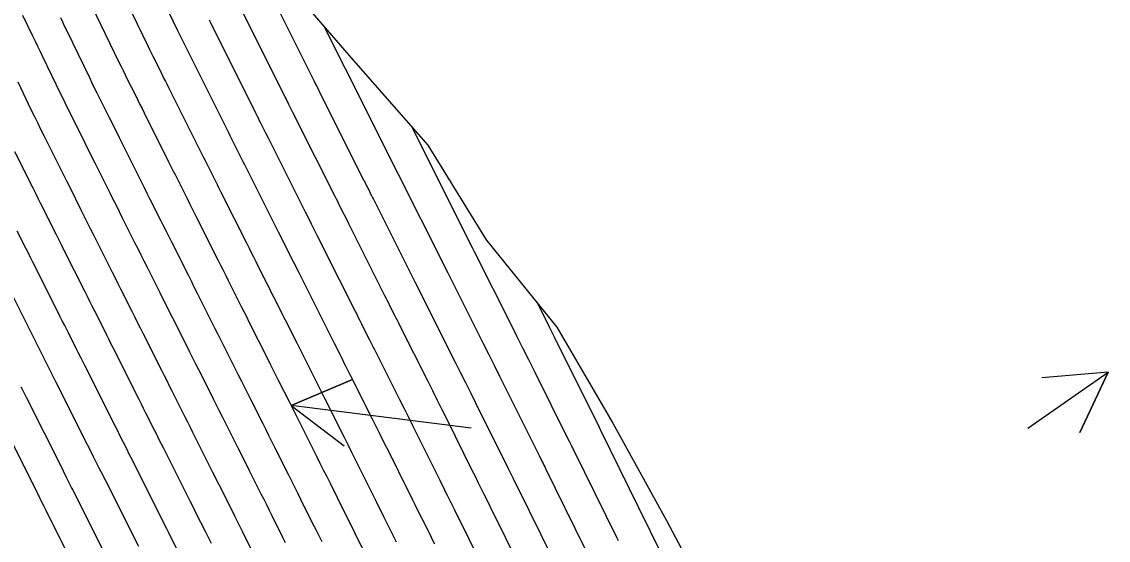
# Model space of a CAD drawing. Extents: x 954385 to 988206, y 1868364 to 1924553.
# Drawn here: x 957216.7 to 957314.4, y 1920858.8 to 1920905.5 of the extents above; entities that cross this region are included whole.
import ezdxf

# ---------------------------------------------------------------- set-up
doc = ezdxf.new("R2010")
doc.units = 0
for name, color, linetype in [('Ex_Major Contours', 7, 'Continuous'), ('Ex_Minor Contours', 7, 'Continuous'), ('Perimeter', 7, 'Continuous'), ('Slopes', 7, 'Continuous')]:
    doc.layers.add(name, color=color, linetype=linetype)

msp = doc.modelspace()

# ---------------------------------------------------------------- linework, layer by layer
at = {"layer": 'Ex_Major Contours'}
for points in [[(957264.443, 1920857.22), (957261.305, 1920863.6), (957261.201, 1920863.809), (957261.098, 1920864.019), (957260.994, 1920864.229), (957260.89, 1920864.438), (957260.474, 1920865.275), (957260.369, 1920865.485), (957260.265, 1920865.694), (957260.161, 1920865.904), (957260.057, 1920866.113), (957257.537, 1920871.179), (957257.082, 1920872.093), (957256.626, 1920873.007), (957256.169, 1920873.92), (957255.712, 1920874.832), (957252.928, 1920880.376), (957252.767, 1920880.696), (957252.606, 1920881.016), (957252.285, 1920881.656), (957252.125, 1920881.976), (957251.964, 1920882.296), (957248.329, 1920889.534), (957248.258, 1920889.675), (957248.188, 1920889.816), (957248.117, 1920889.957), (957248.046, 1920890.098), (957247.763, 1920890.662), (957247.692, 1920890.803), (957247.621, 1920890.944), (957247.55, 1920891.085), (957247.479, 1920891.226), (957243.563, 1920899.025), (957243.385, 1920899.38), (957243.207, 1920899.734), (957243.163, 1920899.823), (957243.118, 1920899.912), (957243.074, 1920900.001), (957243.029, 1920900.09), (957238.802, 1920908.552)], [(957223.013, 1920906.918), (957225.47, 1920901.825), (957225.654, 1920901.444), (957225.841, 1920901.063), (957226.028, 1920900.683), (957226.217, 1920900.304), (957226.974, 1920898.787), (957227.164, 1920898.408), (957227.353, 1920898.029), (957227.542, 1920897.65), (957227.732, 1920897.271), (957229.901, 1920892.928), (957230.112, 1920892.506), (957230.323, 1920892.083), (957230.535, 1920891.661), (957230.747, 1920891.239), (957231.594, 1920889.551), (957231.806, 1920889.128), (957232.018, 1920888.706), (957232.23, 1920888.284), (957232.442, 1920887.862), (957234.361, 1920884.041), (957234.593, 1920883.578), (957234.826, 1920883.115), (957235.059, 1920882.652), (957235.291, 1920882.189), (957236.222, 1920880.336), (957236.455, 1920879.872), (957236.688, 1920879.409), (957236.92, 1920878.946), (957237.153, 1920878.483), (957238.846, 1920875.111), (957239.088, 1920874.629), (957239.33, 1920874.147), (957239.572, 1920873.665), (957239.814, 1920873.183), (957240.782, 1920871.256), (957241.024, 1920870.774), (957241.266, 1920870.292), (957241.508, 1920869.81), (957241.75, 1920869.328), (957243.224, 1920866.392), (957243.528, 1920865.785), (957243.832, 1920865.178), (957244.135, 1920864.571), (957244.438, 1920863.963), (957245.739, 1920861.347), (957245.995, 1920860.831), (957246.252, 1920860.316), (957246.508, 1920859.8), (957246.765, 1920859.284), (957247.79, 1920857.222)], [(957230.736, 1920857.952), (957230.083, 1920859.253), (957229.923, 1920859.57), (957229.764, 1920859.887), (957229.605, 1920860.204), (957229.446, 1920860.522), (957226.872, 1920865.648), (957226.704, 1920865.983), (957226.535, 1920866.319), (957226.367, 1920866.654), (957226.198, 1920866.99), (957225.524, 1920868.331), (957225.356, 1920868.667), (957225.187, 1920869.002), (957225.019, 1920869.338), (957224.85, 1920869.673), (957222.398, 1920874.555), (957222.214, 1920874.92), (957222.031, 1920875.286), (957221.847, 1920875.652), (957221.664, 1920876.017), (957220.929, 1920877.479), (957220.746, 1920877.845), (957220.562, 1920878.211), (957220.379, 1920878.576), (957220.195, 1920878.942), (957217.927, 1920883.459), (957217.728, 1920883.857), (957217.528, 1920884.254), (957217.329, 1920884.652), (957217.13, 1920885.05), (957216.335, 1920886.642)]]:
    msp.add_lwpolyline(points, dxfattribs=at)
at = {"layer": 'Ex_Minor Contours'}
for points in [[(957227.422, 1920911.519), (957230.722, 1920904.679), (957230.839, 1920904.436), (957230.958, 1920904.194), (957231.077, 1920903.953), (957231.197, 1920903.712), (957231.678, 1920902.748), (957231.919, 1920902.266), (957232.16, 1920901.784), (957235.152, 1920895.793), (957235.297, 1920895.504), (957235.441, 1920895.215), (957235.586, 1920894.926), (957235.731, 1920894.637), (957236.311, 1920893.482), (957236.456, 1920893.193), (957236.601, 1920892.905), (957236.746, 1920892.616), (957236.891, 1920892.327), (957239.608, 1920886.915), (957239.776, 1920886.581), (957239.944, 1920886.247), (957240.112, 1920885.912), (957240.28, 1920885.578), (957240.952, 1920884.241), (957241.12, 1920883.906), (957241.288, 1920883.572), (957241.455, 1920883.238), (957241.623, 1920882.903), (957244.093, 1920877.985), (957244.27, 1920877.632), (957244.448, 1920877.279), (957244.625, 1920876.925), (957244.802, 1920876.572), (957245.512, 1920875.16), (957245.689, 1920874.807), (957245.866, 1920874.453), (957246.043, 1920874.1), (957246.221, 1920873.747), (957248.219, 1920869.768), (957248.585, 1920869.039), (957248.95, 1920868.31), (957249.314, 1920867.58), (957249.678, 1920866.849), (957251.466, 1920863.253), (957251.662, 1920862.86), (957251.857, 1920862.467), (957252.053, 1920862.074), (957252.248, 1920861.681), (957253.03, 1920860.108), (957253.225, 1920859.715), (957253.42, 1920859.322), (957253.615, 1920858.928), (957253.809, 1920858.534)], [(957250.41, 1920858.665), (957249.506, 1920860.483), (957249.28, 1920860.937), (957249.055, 1920861.391), (957248.829, 1920861.846), (957248.603, 1920862.3), (957247.058, 1920865.406), (957246.725, 1920866.075), (957246.391, 1920866.744), (957246.056, 1920867.412), (957245.721, 1920868.08), (957243.985, 1920871.538), (957243.775, 1920871.955), (957243.566, 1920872.373), (957243.356, 1920872.79), (957243.147, 1920873.208), (957242.308, 1920874.878), (957242.098, 1920875.295), (957241.889, 1920875.713), (957241.679, 1920876.13), (957241.47, 1920876.548), (957239.388, 1920880.693), (957239.188, 1920881.092), (957238.988, 1920881.491), (957238.787, 1920881.889), (957238.587, 1920882.288), (957237.785, 1920883.883), (957237.585, 1920884.282), (957237.385, 1920884.681), (957237.185, 1920885.08), (957236.984, 1920885.478), (957234.666, 1920890.095), (957234.488, 1920890.45), (957234.309, 1920890.806), (957234.131, 1920891.161), (957233.953, 1920891.516), (957233.239, 1920892.938), (957233.061, 1920893.293), (957232.882, 1920893.649), (957232.704, 1920894.005), (957232.527, 1920894.36), (957229.946, 1920899.527), (957229.791, 1920899.837), (957229.636, 1920900.147), (957229.481, 1920900.457), (957229.326, 1920900.767), (957228.707, 1920902.008), (957228.552, 1920902.318), (957228.399, 1920902.629), (957228.247, 1920902.94), (957228.096, 1920903.252), (957225.218, 1920909.219)], [(957216.803, 1920906.049), (957217.704, 1920904.183), (957217.929, 1920903.717), (957218.154, 1920903.25), (957218.379, 1920902.784), (957218.604, 1920902.317), (957220.217, 1920898.972), (957220.47, 1920898.452), (957220.723, 1920897.932), (957220.979, 1920897.414), (957221.237, 1920896.896), (957222.27, 1920894.827), (957222.528, 1920894.31), (957222.787, 1920893.793), (957223.045, 1920893.276), (957223.304, 1920892.758), (957224.65, 1920890.063), (957224.927, 1920889.508), (957225.206, 1920888.952), (957225.484, 1920888.396), (957225.763, 1920887.841), (957226.878, 1920885.619), (957227.157, 1920885.064), (957227.436, 1920884.508), (957227.715, 1920883.953), (957227.994, 1920883.397), (957229.14, 1920881.115), (957229.424, 1920880.549), (957229.708, 1920879.983), (957229.992, 1920879.418), (957230.276, 1920878.852), (957231.556, 1920876.304), (957231.822, 1920875.775), (957232.087, 1920875.246), (957232.353, 1920874.718), (957232.619, 1920874.189), (957233.681, 1920872.073), (957233.946, 1920871.545), (957234.212, 1920871.016), (957234.478, 1920870.487), (957234.743, 1920869.958), (957236.152, 1920867.151), (957236.409, 1920866.64), (957236.665, 1920866.13), (957236.921, 1920865.62), (957237.177, 1920865.109), (957238.228, 1920863.016), (957238.472, 1920862.532), (957238.714, 1920862.047), (957238.956, 1920861.562), (957239.198, 1920861.077), (957240.164, 1920859.135), (957240.405, 1920858.65)], [(957236.588, 1920906.296), (957240.404, 1920898.657), (957240.481, 1920898.502), (957240.559, 1920898.346), (957240.637, 1920898.191), (957240.715, 1920898.035), (957241.105, 1920897.258), (957241.261, 1920896.948), (957241.339, 1920896.792), (957244.856, 1920889.789), (957244.959, 1920889.584), (957245.062, 1920889.378), (957245.165, 1920889.173), (957245.268, 1920888.967), (957245.681, 1920888.146), (957245.784, 1920887.94), (957245.888, 1920887.735), (957245.991, 1920887.529), (957246.094, 1920887.324), (957249.34, 1920880.859), (957249.453, 1920880.634), (957249.566, 1920880.41), (957249.678, 1920880.186), (957249.791, 1920879.961), (957250.241, 1920879.064), (957250.354, 1920878.84), (957250.467, 1920878.615), (957250.579, 1920878.391), (957250.692, 1920878.167), (957253.214, 1920873.144), (957253.641, 1920872.293), (957254.067, 1920871.441), (957254.493, 1920870.589), (957254.917, 1920869.736), (957257.193, 1920865.16), (957257.328, 1920864.889), (957257.463, 1920864.618), (957257.597, 1920864.348), (957257.732, 1920864.077), (957258.27, 1920862.995), (957258.404, 1920862.724), (957258.539, 1920862.453), (957258.672, 1920862.182), (957258.806, 1920861.911), (957261.579, 1920856.273)], [(957243.721, 1920858.693), (957243.449, 1920859.24), (957243.177, 1920859.786), (957242.905, 1920860.333), (957241.818, 1920862.52), (957241.546, 1920863.066), (957241.273, 1920863.613), (957241, 1920864.159), (957240.726, 1920864.704), (957239.514, 1920867.118), (957239.24, 1920867.665), (957238.965, 1920868.211), (957238.691, 1920868.757), (957238.417, 1920869.303), (957237.32, 1920871.489), (957237.045, 1920872.035), (957236.771, 1920872.581), (957236.497, 1920873.128), (957236.222, 1920873.674), (957234.918, 1920876.272), (957234.653, 1920876.8), (957234.387, 1920877.328), (957234.122, 1920877.856), (957233.857, 1920878.383), (957232.797, 1920880.494), (957232.532, 1920881.021), (957232.267, 1920881.549), (957232.002, 1920882.077), (957231.737, 1920882.605), (957230.218, 1920885.63), (957229.972, 1920886.118), (957229.727, 1920886.607), (957229.482, 1920887.096), (957229.236, 1920887.585), (957228.255, 1920889.54), (957228.01, 1920890.029), (957227.765, 1920890.518), (957227.52, 1920891.007), (957227.275, 1920891.496), (957225.518, 1920895.015), (957225.294, 1920895.463), (957225.07, 1920895.911), (957224.846, 1920896.359), (957224.622, 1920896.807), (957223.727, 1920898.6), (957223.504, 1920899.049), (957223.282, 1920899.498), (957223.062, 1920899.948), (957222.844, 1920900.399), (957220.808, 1920904.618), (957220.619, 1920905.011), (957220.429, 1920905.404), (957220.24, 1920905.797)], [(957258.716, 1920855.326), (957256.307, 1920860.223), (957256.143, 1920860.555), (957255.979, 1920860.887), (957255.815, 1920861.219), (957255.65, 1920861.551), (957254.99, 1920862.879), (957254.825, 1920863.211), (957254.66, 1920863.543), (957254.495, 1920863.875), (957254.33, 1920864.206), (957252.298, 1920868.293), (957251.903, 1920869.084), (957251.508, 1920869.875), (957251.113, 1920870.666), (957250.716, 1920871.456), (957248.456, 1920875.957), (957248.311, 1920876.246), (957248.166, 1920876.534), (957248.021, 1920876.823), (957247.877, 1920877.112), (957247.297, 1920878.267), (957247.152, 1920878.556), (957247.007, 1920878.844), (957246.862, 1920879.133), (957246.717, 1920879.422), (957243.859, 1920885.113), (957243.723, 1920885.383), (957243.588, 1920885.653), (957243.452, 1920885.923), (957243.316, 1920886.193), (957242.774, 1920887.273), (957242.638, 1920887.543), (957242.503, 1920887.812), (957242.367, 1920888.082), (957242.232, 1920888.352), (957239.115, 1920894.56), (957238.892, 1920895.004), (957238.669, 1920895.448), (957238.223, 1920896.336), (957238.112, 1920896.558), (957238, 1920896.781), (957237.889, 1920897.003), (957237.778, 1920897.225), (957234.374, 1920904.04), (957234.116, 1920904.556), (957233.687, 1920905.415), (957233.601, 1920905.587)], [(957243.912, 1920905.012), (957245.655, 1920901.522), (957245.688, 1920901.456), (957245.788, 1920901.257), (957250.103, 1920892.663), (957250.18, 1920892.51), (957250.257, 1920892.357), (957250.449, 1920891.974), (957250.526, 1920891.821), (957250.564, 1920891.744), (957254.588, 1920883.733), (957254.732, 1920883.446), (957255.019, 1920882.873), (957255.163, 1920882.586), (957258.209, 1920876.52), (957258.698, 1920875.547), (957259.185, 1920874.572), (957259.672, 1920873.598), (957260.157, 1920872.622), (957262.921, 1920867.066), (957263.068, 1920866.77), (957263.215, 1920866.474), (957263.51, 1920865.881), (957263.583, 1920865.733), (957263.657, 1920865.585), (957263.73, 1920865.437), (957263.803, 1920865.288), (957267.306, 1920858.167)], [(957237.422, 1920857.937), (957236.578, 1920859.633), (957236.367, 1920860.057), (957236.155, 1920860.481), (957235.943, 1920860.905), (957235.731, 1920861.328), (957234.812, 1920863.157), (957234.589, 1920863.603), (957234.365, 1920864.049), (957234.141, 1920864.495), (957233.917, 1920864.941), (957232.119, 1920868.521), (957231.886, 1920868.986), (957231.653, 1920869.45), (957231.42, 1920869.914), (957231.187, 1920870.379), (957230.254, 1920872.236), (957230.021, 1920872.701), (957229.787, 1920873.165), (957229.554, 1920873.63), (957229.321, 1920874.094), (957227.65, 1920877.42), (957227.399, 1920877.919), (957227.149, 1920878.418), (957226.898, 1920878.916), (957226.648, 1920879.415), (957225.646, 1920881.411), (957225.395, 1920881.91), (957225.145, 1920882.409), (957224.894, 1920882.908), (957224.644, 1920883.407), (957223.184, 1920886.315), (957222.915, 1920886.85), (957222.647, 1920887.386), (957222.378, 1920887.922), (957222.11, 1920888.458), (957221.039, 1920890.602), (957220.772, 1920891.138), (957220.504, 1920891.675), (957220.236, 1920892.211), (957219.968, 1920892.747), (957218.747, 1920895.192), (957218.455, 1920895.779), (957218.165, 1920896.367), (957217.877, 1920896.956), (957217.591, 1920897.545), (957216.399, 1920900.017)], [(957251.751, 1920896.043), (957252.733, 1920894.088), (957252.8, 1920893.954), (957257.211, 1920885.17), (957257.399, 1920884.796), (957260.707, 1920878.208), (957261.226, 1920877.173), (957261.744, 1920876.138), (957262.261, 1920875.102), (957262.777, 1920874.066), (957265.784, 1920868.019), (957265.914, 1920867.759), (957266.13, 1920867.324), (957266.173, 1920867.238), (957266.216, 1920867.151), (957266.259, 1920867.064), (957266.302, 1920866.977), (957270.169, 1920859.114), (957270.313, 1920858.822)], [(957233.777, 1920858.553), (957233.596, 1920858.916), (957233.415, 1920859.278), (957233.233, 1920859.64), (957232.447, 1920861.205), (957232.256, 1920861.587), (957232.064, 1920861.968), (957231.873, 1920862.35), (957231.681, 1920862.731), (957229.496, 1920867.084), (957229.295, 1920867.484), (957229.094, 1920867.884), (957228.893, 1920868.284), (957228.693, 1920868.684), (957227.889, 1920870.284), (957227.688, 1920870.684), (957227.487, 1920871.084), (957227.287, 1920871.484), (957227.086, 1920871.884), (957225.024, 1920875.987), (957224.807, 1920876.42), (957224.59, 1920876.852), (957224.373, 1920877.284), (957224.156, 1920877.716), (957223.287, 1920879.445), (957223.07, 1920879.878), (957222.853, 1920880.31), (957222.636, 1920880.742), (957222.419, 1920881.174), (957220.556, 1920884.887), (957220.321, 1920885.353), (957220.088, 1920885.82), (957219.854, 1920886.287), (957219.62, 1920886.754), (957218.687, 1920888.622), (957218.454, 1920889.089), (957218.221, 1920889.556), (957217.987, 1920890.023), (957217.754, 1920890.491), (957216.116, 1920893.77)], [(957215.299, 1920882.031), (957217.971, 1920876.709), (957218.121, 1920876.41), (957218.271, 1920876.112), (957218.421, 1920875.813), (957218.571, 1920875.514), (957219.171, 1920874.318), (957219.322, 1920874.019), (957219.472, 1920873.72), (957219.622, 1920873.421), (957219.772, 1920873.122), (957222.615, 1920867.463), (957222.751, 1920867.192), (957222.887, 1920866.921), (957223.024, 1920866.65), (957223.16, 1920866.379), (957223.704, 1920865.295), (957223.84, 1920865.024), (957223.976, 1920864.753), (957224.112, 1920864.482), (957224.248, 1920864.211), (957227.21, 1920858.312)], [(957288.661, 1920828.259), (957286.519, 1920832.629), (957286.481, 1920832.706), (957286.405, 1920832.86), (957282.107, 1920841.607), (957282.034, 1920841.756), (957281.887, 1920842.055), (957277.681, 1920850.608), (957277.597, 1920850.778), (957277.429, 1920851.12), (957273.243, 1920859.634), (957273.173, 1920859.776), (957273.033, 1920860.061), (957268.801, 1920868.665), (957268.775, 1920868.716), (957268.75, 1920868.768), (957268.648, 1920868.973), (957264.611, 1920877.089), (957264.458, 1920877.397), (957264.304, 1920877.704), (957264.15, 1920878.012), (957263.996, 1920878.32), (957263.07, 1920880.164)], [(957224.974, 1920856.102), (957221.625, 1920862.774), (957221.521, 1920862.981), (957221.417, 1920863.187), (957221.314, 1920863.394), (957221.21, 1920863.6), (957220.795, 1920864.427), (957220.691, 1920864.633), (957220.587, 1920864.84), (957220.484, 1920865.046), (957220.38, 1920865.253), (957217.146, 1920871.69), (957217.029, 1920871.922), (957216.913, 1920872.154), (957216.796, 1920872.387), (957216.679, 1920872.619)], [(957214.52, 1920870.257), (957218.145, 1920863.043), (957218.216, 1920862.9), (957218.287, 1920862.758), (957218.359, 1920862.616), (957218.43, 1920862.474), (957218.716, 1920861.906), (957218.858, 1920861.621), (957219.001, 1920861.337), (957222.739, 1920853.893)]]:
    msp.add_lwpolyline(points, dxfattribs=at)
at = {"layer": 'Perimeter'}
msp.add_lwpolyline([(957175.81, 1920964.239), (957183.999, 1920957.526), (957192.866, 1920951.228), (957201.676, 1920944.895), (957209.935, 1920938.225), (957217.764, 1920931.292), (957225.2, 1920924.119), (957232.601, 1920916.923), (957239.887, 1920909.658), (957246.524, 1920901.996), (957253.22, 1920894.37), (957258.481, 1920885.865), (957264.804, 1920878.01), (957269.845, 1920869.371), (957274.682, 1920860.607), (957279.384, 1920851.761), (957283.565, 1920842.596), (957287.242, 1920833.122), (957289.331, 1920825.962), (957290.049, 1920823.139), (957291.884, 1920812.615), (957292.945, 1920802.791), (957293.117, 1920801.711), (957295.139, 1920791.285)], dxfattribs=at)
at = {"layer": 'Slopes'}
for points in [[(957307.131, 1920868.928), (957314.37, 1920873.962), (957311.816, 1920868.532), (957314.37, 1920873.962), (957308.391, 1920873.458)], [(957257.131, 1920868.928), (957240.936, 1920870.971), (957246.467, 1920873.297), (957240.936, 1920870.971), (957245.716, 1920867.344)]]:
    msp.add_lwpolyline(points, dxfattribs=at)

doc.saveas('drawing.dxf')
